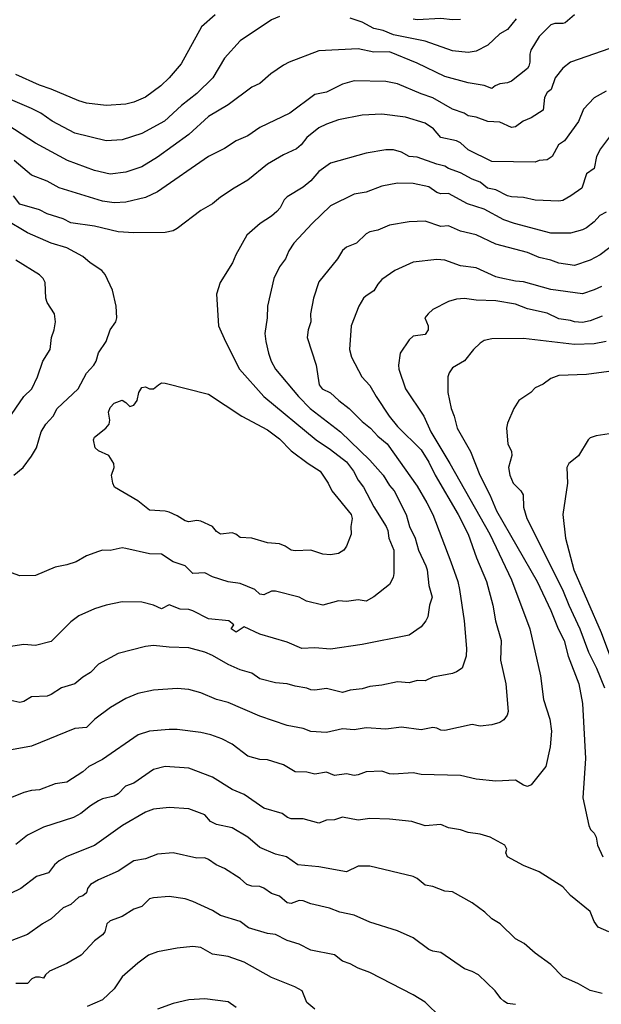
# Model space of a CAD drawing. Header units: metres. Extents: x -46681 to -43747, y -240911 to -237677.
# Tile 270 of 656: x -45180 to -45106, y -240140 to -240015. Entities that reach past the tile are written whole.
import ezdxf

# ---------------------------------------------------------------- set-up
doc = ezdxf.new("R2010")
doc.units = ezdxf.units.M
doc.layers.add('CONTOUR_INDEX', color=1, linetype='Continuous')
doc.layers.add('CONTOUR_INTER', color=3, linetype='Continuous')

msp = doc.modelspace()

# ---------------------------------------------------------------- linework, layer by layer
at = {"layer": 'CONTOUR_INDEX'}
for points, elevation in [([(-45146.6, -240014.71), (-45147.6, -240015.13), (-45151.6, -240017.81), (-45153.59, -240020.02), (-45155.07, -240022.52), (-45157.09, -240024.52), (-45159.04, -240026.02), (-45161.22, -240028.02), (-45164.1, -240029.59), (-45166.6, -240030.41), (-45168.6, -240030.54), (-45172.6, -240029.57), (-45175.48, -240028.02), (-45176.94, -240027.02), (-45178.1, -240026.41), (-45181.38, -240025.02)], 95), ([(-45116.51, -240015.02), (-45117.6, -240016.37), (-45118.6, -240016.91), (-45120.1, -240018.35), (-45121.6, -240019.11), (-45122.6, -240019.3), (-45124.6, -240019.08), (-45128.1, -240017.86), (-45132.1, -240017.06), (-45133.44, -240016.52), (-45134.6, -240016.27), (-45136.1, -240015.44), (-45137.6, -240014.94)], 95), ([(-45105.1, -240039.6), (-45105.9, -240040.02), (-45106.6, -240040.83), (-45107.6, -240041.58), (-45108.1, -240041.85), (-45109.6, -240042.25), (-45112.1, -240042.26), (-45116.72, -240041.02), (-45118.1, -240040.57), (-45120.6, -240039.22), (-45122.69, -240038.52), (-45125.1, -240037.21), (-45126.1, -240037.25), (-45126.6, -240037.1), (-45127.6, -240036.36), (-45129.6, -240035.94), (-45131.6, -240035.91), (-45133.6, -240036.29), (-45135.6, -240037.06), (-45137.1, -240037.3), (-45140.1, -240038.79), (-45142.45, -240041.02), (-45144.76, -240043.52), (-45145.41, -240044.52), (-45145.83, -240045.52), (-45146.58, -240046.52), (-45147.32, -240048.02), (-45148.11, -240051.52), (-45148.15, -240053.02), (-45148.45, -240055.02), (-45148.35, -240056.02), (-45147.98, -240057.52), (-45147.64, -240058.52), (-45147.11, -240059.52), (-45144.17, -240063.02), (-45142.71, -240064.52), (-45138.83, -240067.52), (-45135.1, -240071.12), (-45133.41, -240073.02), (-45132.6, -240074.34), (-45132.02, -240075.02), (-45130.5, -240078.02), (-45130.07, -240079.52), (-45129.37, -240081.02), (-45128.93, -240082.52), (-45127.98, -240084.52), (-45127.81, -240085.02), (-45127.61, -240087.02), (-45127.2, -240088.52), (-45127.52, -240089.52), (-45127.76, -240091.02), (-45127.99, -240091.52), (-45128.6, -240092.3), (-45130.1, -240093.35), (-45136.1, -240094.53), (-45140.1, -240095.1), (-45142.1, -240094.96), (-45143.74, -240095.02), (-45145.6, -240094.24), (-45149.1, -240093.21), (-45151.1, -240092.3), (-45152.1, -240092.94), (-45152.73, -240092.52), (-45152.38, -240092.02), (-45153.03, -240091.52), (-45155.6, -240091.27), (-45157.6, -240090.24), (-45158.1, -240090.07), (-45159.22, -240090.02), (-45160.6, -240089.47), (-45161.6, -240089.99), (-45162.6, -240089.53), (-45164.1, -240089.15), (-45166.6, -240089.12), (-45168.6, -240089.51), (-45170.1, -240089.98), (-45172.1, -240090.9), (-45173.1, -240091.64), (-45175.6, -240094.14), (-45177.6, -240094.66), (-45179.1, -240094.53), (-45181.6, -240094.92)], 90), ([(-45181.1, -240065.99), (-45179.1, -240063.03), (-45178.06, -240062.02), (-45177.34, -240060.52), (-45176.66, -240058.52), (-45175.74, -240057.02), (-45175.56, -240055.52), (-45175.21, -240054.52), (-45175.05, -240053.52), (-45175.18, -240052.52), (-45176.1, -240051.05), (-45176.3, -240050.52), (-45176.39, -240048.52), (-45176.63, -240048.02), (-45177.1, -240047.56), (-45180.1, -240045.68)], 90), ([(-45104.1, -240059.77), (-45107.6, -240060.2), (-45111.1, -240060.34), (-45112.1, -240060.72), (-45113.1, -240061.43), (-45114.1, -240061.9), (-45114.67, -240062.52), (-45116.19, -240063.52), (-45116.83, -240064.52), (-45117.6, -240066.4), (-45117.73, -240067.02), (-45117.59, -240069.02), (-45117.11, -240070.02), (-45117.05, -240070.52), (-45117.48, -240072.02), (-45117.31, -240073.02), (-45116.91, -240074.02), (-45115.92, -240075.02), (-45115.62, -240075.52), (-45115.6, -240077.09), (-45115.18, -240078.52), (-45110.63, -240087.52), (-45109.84, -240089.52), (-45108.42, -240092.52), (-45107.32, -240095.52), (-45106.32, -240097.52), (-45105.3, -240100.02)], 85), ([(-45105.6, -240138.88), (-45107.1, -240138.5), (-45108.6, -240137.64), (-45110.6, -240136.77), (-45112.1, -240135.19), (-45114.1, -240133.74), (-45115.52, -240132.52), (-45116.6, -240131.91), (-45118.55, -240130.02), (-45119.6, -240129.39), (-45120.5, -240128.52), (-45122.1, -240127.35), (-45124.6, -240125.97), (-45125.6, -240125.85), (-45127.1, -240125.27), (-45128.1, -240125.12), (-45129.1, -240124.27), (-45129.6, -240124.02), (-45135.1, -240122.69), (-45136.6, -240122.68), (-45138.1, -240123.43), (-45141.6, -240122.79), (-45144.27, -240122.52), (-45145.7, -240121.52), (-45147.1, -240121.15), (-45149.1, -240120.33), (-45150.62, -240119.02), (-45152.6, -240117.84), (-45154.6, -240117.41), (-45155.34, -240117.02), (-45156.1, -240116.19), (-45158.1, -240115.42), (-45160.6, -240115.22), (-45162.6, -240115.43), (-45163.6, -240115.82), (-45166.54, -240117.52), (-45170.1, -240120.06), (-45173.6, -240121.45), (-45174.6, -240122), (-45175.19, -240122.52), (-45175.93, -240123.52), (-45177.48, -240124.02), (-45179.47, -240125.52), (-45182.1, -240126.8)], 85)]:
    msp.add_lwpolyline(points, dxfattribs=dict(at, elevation=elevation))
at = {"layer": 'CONTOUR_INTER'}
for points, elevation in [([(-45109.1, -240014.52), (-45110.31, -240015.52), (-45110.6, -240015.63), (-45111.6, -240015.62), (-45112.1, -240015.8), (-45113.6, -240017.26), (-45114.64, -240019.02), (-45114.78, -240019.52), (-45114.79, -240020.52), (-45114.89, -240021.02), (-45115.1, -240021.34), (-45117.1, -240022.93), (-45117.6, -240023.16), (-45118.6, -240023.29), (-45119.17, -240023.52), (-45119.6, -240023.89), (-45120.6, -240023.48), (-45122.6, -240023.14), (-45125.6, -240022.33), (-45129.1, -240020.65), (-45132.6, -240019.23), (-45134.6, -240019.27), (-45136.6, -240018.84), (-45141.6, -240019.09), (-45145.38, -240020.52), (-45146.1, -240020.93), (-45147.68, -240022.02), (-45149.1, -240023.23), (-45150.1, -240023.71), (-45153.1, -240025.93), (-45155.6, -240027.43), (-45158.1, -240029.72), (-45162.1, -240032.59), (-45164.1, -240033.83), (-45166.14, -240034.52), (-45168.1, -240034.75), (-45170.1, -240034.31), (-45173.55, -240033.02), (-45177.6, -240030.84), (-45181.12, -240028.52)], 94), ([(-45154.78, -240014.52), (-45156.5, -240016.02), (-45159.1, -240020.72), (-45160.61, -240022.52), (-45161.69, -240023.52), (-45163.6, -240024.98), (-45165.1, -240025.63), (-45166.1, -240025.85), (-45168.6, -240026.03), (-45171.1, -240025.75), (-45172.1, -240025.45), (-45175.6, -240023.96), (-45177.1, -240023.45), (-45180.1, -240022.09)], 96), ([(-45123.6, -240015.09), (-45124.6, -240015.13), (-45126.1, -240015), (-45129.1, -240015.16), (-45129.6, -240015.06)], 96), ([(-45104.6, -240018.78), (-45109.62, -240020.52), (-45110.6, -240021.28), (-45111.57, -240022.52), (-45112.09, -240024.02), (-45112.6, -240024.39), (-45112.93, -240025.02), (-45113.1, -240026.61), (-45114.6, -240027.59), (-45115.64, -240028.02), (-45116.6, -240028.76), (-45117.1, -240028.82), (-45118.6, -240028.14), (-45120.1, -240028.06), (-45121.6, -240027.52), (-45122.6, -240027.34), (-45123.11, -240027.02), (-45124.6, -240026.51), (-45127.1, -240025.05), (-45128.6, -240024.54), (-45131.6, -240023.27), (-45133.1, -240022.97), (-45137.1, -240022.91), (-45138.6, -240023.34), (-45140.6, -240024.34), (-45142.1, -240024.64), (-45145.27, -240027.02), (-45149.1, -240028.83), (-45150.6, -240029.89), (-45152.1, -240030.54), (-45153.6, -240031.5), (-45155.6, -240032.5), (-45162.11, -240037.02), (-45163.6, -240037.72), (-45166.1, -240038.33), (-45167.6, -240038.41), (-45169.1, -240038.17), (-45174.6, -240036.48), (-45176.1, -240035.66), (-45178.1, -240034.89), (-45180.29, -240033.02)], 93), ([(-45105.1, -240024.22), (-45106.6, -240025.08), (-45107.95, -240026.52), (-45108.6, -240028.07), (-45110.38, -240030.52), (-45111.12, -240031.02), (-45111.94, -240032.52), (-45112.6, -240032.93), (-45113.6, -240033.03), (-45114.1, -240033.24), (-45119.6, -240033.17), (-45122.6, -240031.68), (-45123.6, -240030.77), (-45124.08, -240030.52), (-45126.1, -240030.12), (-45127.04, -240029.02), (-45128.1, -240028.29), (-45130.6, -240027.52), (-45133.6, -240027.12), (-45136.1, -240027.26), (-45139.1, -240027.86), (-45140.6, -240028.39), (-45141.6, -240028.89), (-45143.1, -240030.11), (-45143.85, -240031.02), (-45144.45, -240031.52), (-45146.1, -240032.3), (-45148.1, -240033.49), (-45150.6, -240035.54), (-45152.36, -240036.52), (-45154.1, -240037.68), (-45155.1, -240038.52), (-45156.6, -240039.39), (-45159.6, -240041.65), (-45160.1, -240041.97), (-45161.1, -240042.18), (-45165.1, -240042.23), (-45167.1, -240042.1), (-45170.1, -240041.38), (-45173.1, -240040.96), (-45174.1, -240040.42), (-45176.1, -240039.8), (-45177.1, -240039.29), (-45179.6, -240038.57), (-45180.41, -240037.52)], 92), ([(-45104.65, -240030.02), (-45105.79, -240031.52), (-45106.31, -240032.52), (-45106.59, -240034.02), (-45107.6, -240034.72), (-45108.19, -240036.52), (-45109.56, -240037.52), (-45110.6, -240038.11), (-45111.1, -240038.21), (-45114.1, -240038.07), (-45115.6, -240037.71), (-45117.1, -240037.65), (-45117.6, -240037.52), (-45119.1, -240036.74), (-45120.16, -240036.52), (-45121.1, -240035.79), (-45122.1, -240035.4), (-45123.6, -240034.57), (-45125.1, -240034.06), (-45125.6, -240033.74), (-45126.6, -240033.5), (-45129.1, -240032.6), (-45130.1, -240032.52), (-45131.1, -240031.95), (-45132.1, -240031.65), (-45133.1, -240031.66), (-45135.6, -240032.09), (-45140.1, -240033.37), (-45141.6, -240034.44), (-45142.6, -240035.6), (-45143.6, -240036.42), (-45145.6, -240037.62), (-45145.98, -240038.02), (-45146.51, -240039.02), (-45146.94, -240039.52), (-45147.6, -240040.1), (-45149.05, -240041.02), (-45150.75, -240042.52), (-45152.16, -240045.02), (-45152.57, -240046.02), (-45154.13, -240048.52), (-45154.6, -240050.02), (-45154.33, -240054.02), (-45153.47, -240056.02), (-45151.66, -240059.52), (-45148.6, -240063.03), (-45141.95, -240068.52), (-45140.1, -240069.75), (-45138.1, -240071.33), (-45137.18, -240072.52), (-45136.6, -240073.63), (-45135.93, -240074.52), (-45134.62, -240077.02), (-45133.03, -240079.52), (-45132.84, -240080.02), (-45132.7, -240081.02), (-45132.08, -240082.52), (-45132.07, -240085.52), (-45132.17, -240086.02), (-45132.6, -240086.91), (-45134.6, -240088.49), (-45135.6, -240089.03), (-45136.6, -240088.85), (-45138.1, -240089.06), (-45139.1, -240088.96), (-45141.1, -240089.52), (-45143.17, -240089.02), (-45144.1, -240088.5), (-45147.1, -240087.77), (-45147.6, -240087.76), (-45148.6, -240088.2), (-45149.1, -240088.14), (-45149.71, -240087.52), (-45151.6, -240086.78), (-45153.1, -240086.55), (-45155.1, -240085.92), (-45156.1, -240085.44), (-45157.6, -240085.49), (-45158.6, -240084.52), (-45160.1, -240084.02), (-45161.6, -240083.03), (-45163.1, -240083.01), (-45166.1, -240082.31), (-45166.6, -240082.26), (-45168.1, -240082.57), (-45169.1, -240082.56), (-45169.6, -240082.7), (-45171.1, -240083.27), (-45172.41, -240084.02), (-45173.6, -240084.4), (-45175.1, -240084.68), (-45177.6, -240085.74), (-45179.6, -240085.8), (-45181.6, -240085.06)], 91), ([(-45180.34, -240073.02), (-45179.15, -240072.02), (-45178.1, -240070.61), (-45177.49, -240069.52), (-45176.87, -240067.52), (-45176.27, -240066.52), (-45175.37, -240065.52), (-45174.86, -240064.52), (-45172.16, -240062.02), (-45171.1, -240060.05), (-45170.2, -240059.02), (-45169.91, -240058.52), (-45169.6, -240057.46), (-45168.61, -240056.02), (-45168.11, -240054.52), (-45167.41, -240053.52), (-45167.28, -240053.02), (-45167.33, -240051.52), (-45167.83, -240049.52), (-45168.73, -240047.52), (-45169.19, -240047.02), (-45170.67, -240046.02), (-45171.6, -240045.21), (-45173.6, -240044.12), (-45175.6, -240043.53), (-45178.6, -240042.21), (-45181.46, -240040.52)], 91), ([(-45103.9, -240043.52), (-45105.85, -240045.02), (-45107.1, -240045.68), (-45109.1, -240046.37), (-45111.1, -240046.08), (-45112.1, -240045.68), (-45113.6, -240045.35), (-45115.1, -240044.7), (-45119.1, -240043.64), (-45121.6, -240042.47), (-45123.6, -240042.01), (-45125.1, -240041.31), (-45126.1, -240041.4), (-45128.1, -240040.75), (-45130.1, -240040.82), (-45132.6, -240041.25), (-45134.1, -240041.87), (-45135.1, -240042.08), (-45135.6, -240042.34), (-45136.82, -240043.52), (-45138.1, -240044.05), (-45138.6, -240044.47), (-45139.23, -240045.52), (-45141.6, -240048.45), (-45142.26, -240050.52), (-45142.66, -240052.52), (-45142.59, -240053.52), (-45142.97, -240054.52), (-45143.07, -240055.52), (-45141.94, -240059.02), (-45141.56, -240061.52), (-45141.15, -240062.02), (-45140.1, -240062.53), (-45139.06, -240063.52), (-45137.74, -240064.52), (-45136.1, -240066.2), (-45135.01, -240067.02), (-45134.1, -240068.04), (-45132.92, -240069.02), (-45129.1, -240074.42), (-45127.85, -240076.52), (-45127.12, -240078.02), (-45124.82, -240084.02), (-45123.95, -240086.52), (-45123.74, -240087.52), (-45123.12, -240091.52), (-45122.82, -240095.02), (-45122.87, -240096.02), (-45123.4, -240097.52), (-45124.1, -240098.01), (-45124.6, -240098.2), (-45127.1, -240098.69), (-45128.1, -240099.13), (-45129.1, -240099.12), (-45130.1, -240099.41), (-45131.6, -240099.29), (-45133.6, -240099.7), (-45135.1, -240099.86), (-45136.1, -240100.15), (-45137.6, -240100.31), (-45138.6, -240100.62), (-45140.6, -240100.13), (-45142.1, -240100.34), (-45142.6, -240100.28), (-45143.1, -240100.07), (-45144.6, -240099.83), (-45145.6, -240099.53), (-45147.1, -240099.39), (-45149.1, -240098.88), (-45150.1, -240098.19), (-45151.6, -240097.74), (-45153.1, -240097.07), (-45155.1, -240095.91), (-45156.06, -240095.52), (-45158.1, -240094.94), (-45160.6, -240094.86), (-45162.6, -240094.64), (-45163.6, -240094.77), (-45167.1, -240095.66), (-45169.6, -240097.04), (-45170.6, -240098.08), (-45171.6, -240098.68), (-45172.6, -240099.54), (-45174.31, -240100.02), (-45175.6, -240100.88), (-45176.1, -240101.08), (-45178.1, -240101.19), (-45179.1, -240101.78), (-45179.6, -240101.89), (-45181.1, -240101.57)], 89), ([(-45105.67, -240049.02), (-45106.6, -240049.47), (-45108.1, -240049.95), (-45112.1, -240049.42), (-45115.6, -240048.44), (-45116.6, -240048.37), (-45118.6, -240047.93), (-45119.1, -240047.81), (-45121.6, -240046.66), (-45123.6, -240046.41), (-45125.6, -240045.69), (-45126.6, -240045.6), (-45129.6, -240045.95), (-45131.92, -240047.02), (-45133.6, -240048.15), (-45134.1, -240048.72), (-45134.6, -240049.58), (-45135.6, -240050.2), (-45135.9, -240050.52), (-45136.5, -240051.52), (-45137.47, -240054.02), (-45137.69, -240057.02), (-45137.43, -240058.02), (-45136.15, -240060.52), (-45135.1, -240061.62), (-45134.33, -240063.02), (-45132.66, -240065.52), (-45131.6, -240066.82), (-45128.6, -240069.78), (-45127.6, -240071.35), (-45126.81, -240073.02), (-45123.87, -240078.02), (-45122.61, -240080.52), (-45121.57, -240083.52), (-45120.27, -240086.52), (-45119.47, -240089.52), (-45119.16, -240091.52), (-45118.43, -240094.02), (-45118.51, -240096.52), (-45117.84, -240099.52), (-45117.55, -240103.02), (-45117.65, -240103.52), (-45118.1, -240104.08), (-45118.6, -240104.43), (-45119.6, -240104.73), (-45121.1, -240104.92), (-45122.1, -240104.7), (-45125.6, -240105.46), (-45126.1, -240105.43), (-45126.6, -240105.15), (-45127.1, -240105.09), (-45128.6, -240105.35), (-45131.1, -240105.05), (-45133.1, -240105.27), (-45135.6, -240105.13), (-45137.1, -240105.36), (-45138.6, -240105.25), (-45140.6, -240105.7), (-45142.6, -240105.57), (-45143.6, -240105.19), (-45145.6, -240104.83), (-45149.1, -240103.65), (-45153.1, -240101.9), (-45154.6, -240101.52), (-45156.6, -240100.67), (-45158.1, -240100.24), (-45159.6, -240100.13), (-45162.6, -240100.35), (-45164.6, -240100.77), (-45166.1, -240101.4), (-45168.06, -240102.52), (-45170.05, -240104.02), (-45171.1, -240105.06), (-45172.6, -240105.2), (-45178.1, -240107.46), (-45181.1, -240107.99)], 88), ([(-45105.6, -240052.81), (-45107.1, -240053.39), (-45108.1, -240053.59), (-45109.1, -240053.53), (-45109.6, -240053.35), (-45111.1, -240053.14), (-45112.6, -240052.42), (-45115.1, -240051.88), (-45116.6, -240051.28), (-45119.1, -240050.84), (-45121.6, -240050.76), (-45123.1, -240050.56), (-45124.1, -240050.63), (-45125.1, -240050.95), (-45127.1, -240051.97), (-45127.72, -240052.52), (-45128.12, -240053.02), (-45127.71, -240054.02), (-45127.7, -240054.52), (-45128.1, -240055.13), (-45129.6, -240055.35), (-45130.1, -240055.81), (-45131.28, -240057.52), (-45131.48, -240059.02), (-45131.42, -240059.52), (-45130.57, -240062.02), (-45128.26, -240065.52), (-45127.38, -240067.52), (-45124.93, -240071.52), (-45119.88, -240080.52), (-45117.1, -240086.31), (-45114.79, -240092.52), (-45113.42, -240098.52), (-45113.03, -240101.52), (-45112.25, -240104.02), (-45112.01, -240105.52), (-45112.18, -240107.52), (-45112.73, -240110.02), (-45114.6, -240112.37), (-45115.1, -240112.56), (-45115.6, -240112.4), (-45116.6, -240111.76), (-45119.1, -240111.89), (-45121.6, -240111.63), (-45123.6, -240111.19), (-45128.6, -240111.05), (-45129.6, -240110.84), (-45132.1, -240110.99), (-45132.6, -240110.96), (-45133.6, -240110.62), (-45135.6, -240110.72), (-45136.6, -240111.1), (-45137.1, -240111.16), (-45138.1, -240110.96), (-45139.6, -240111.17), (-45140.6, -240110.76), (-45142.1, -240111.02), (-45143.1, -240110.73), (-45144.6, -240110.72), (-45146.1, -240109.81), (-45148.1, -240109.17), (-45149.1, -240109.15), (-45150.6, -240108.7), (-45152.6, -240107.17), (-45153.91, -240106.52), (-45155.32, -240106.02), (-45156.6, -240105.69), (-45159.6, -240105.32), (-45160.6, -240105.31), (-45163.1, -240105.55), (-45164.56, -240106.02), (-45169.1, -240109.13), (-45170.82, -240110.02), (-45171.6, -240110.69), (-45173.6, -240112.03), (-45175.1, -240112.24), (-45177.1, -240113), (-45178.1, -240113.07), (-45179.1, -240113.33), (-45184.57, -240115.52)], 87), ([(-45105.1, -240056.02), (-45106.6, -240056.3), (-45109.1, -240056.39), (-45115.6, -240055.64), (-45119.6, -240055.67), (-45120.6, -240055.89), (-45121.1, -240056.22), (-45121.94, -240057.02), (-45123.1, -240058.47), (-45124.6, -240059.39), (-45125.05, -240060.02), (-45125.21, -240060.52), (-45125.21, -240062.52), (-45124.79, -240064.52), (-45124.39, -240065.52), (-45124.02, -240067.02), (-45122.31, -240070.02), (-45121.13, -240073.02), (-45119.86, -240075.52), (-45119.02, -240077.52), (-45113.85, -240086.52), (-45112.1, -240090.2), (-45111.18, -240092.52), (-45110.44, -240094.02), (-45109.92, -240096.02), (-45108.57, -240099.52), (-45108.1, -240102.02), (-45107.69, -240109.02), (-45108.04, -240114.02), (-45107.29, -240117.52), (-45107.07, -240118.02), (-45106.6, -240118.52), (-45106.34, -240119.02), (-45106.19, -240120.02), (-45105.49, -240121.52)], 86), ([(-45161.96, -240061.52), (-45161.6, -240061.28), (-45161.1, -240061.31), (-45155.6, -240062.71), (-45151.38, -240065.52), (-45148.1, -240067.26), (-45146.6, -240068.4), (-45145.1, -240069.93), (-45142.97, -240071.52), (-45141.41, -240072.52), (-45140.42, -240074.02), (-45139.93, -240075.02), (-45137.48, -240078.02), (-45137.37, -240078.52), (-45137.52, -240079.52), (-45137.5, -240080.52), (-45138.08, -240082.02), (-45138.42, -240082.52), (-45139.1, -240082.97), (-45140.1, -240083.12), (-45141.1, -240083.05), (-45142.6, -240082.56), (-45144.6, -240082.62), (-45145.1, -240082.55), (-45145.88, -240082.02), (-45146.6, -240081.75), (-45148.1, -240081.61), (-45150.1, -240081.02), (-45151.6, -240080.93), (-45152.14, -240080.52), (-45152.6, -240080.35), (-45154.1, -240080.49), (-45154.6, -240080.18), (-45155.1, -240079.54), (-45156.6, -240078.86), (-45157.1, -240078.77), (-45158.1, -240078.94), (-45158.6, -240078.82), (-45159.6, -240078.18), (-45160.6, -240077.72), (-45161.1, -240077.58), (-45163.1, -240077.44), (-45164.6, -240076.25), (-45167.57, -240074.52), (-45167.79, -240074.02), (-45167.95, -240073.02), (-45167.6, -240072.02), (-45167.66, -240071.52), (-45168.29, -240070.52), (-45169.6, -240069.91), (-45170.02, -240069.52), (-45170.22, -240068.52), (-45170.1, -240068.17), (-45168.66, -240067.02), (-45168.25, -240066.52), (-45168.17, -240066.02), (-45168.31, -240065.02), (-45168.1, -240064.41), (-45167.6, -240063.86), (-45166.6, -240063.49), (-45166.1, -240063.77), (-45165.6, -240064.28), (-45165.1, -240064.1), (-45164.68, -240063.52), (-45164.45, -240062.52), (-45164.1, -240061.86), (-45163.6, -240061.78), (-45163.1, -240062.02), (-45162.6, -240062.05), (-45161.96, -240061.52)], 92), ([(-45103.6, -240067.57), (-45106.37, -240068.02), (-45107.1, -240068.25), (-45107.39, -240068.52), (-45108.6, -240070.54), (-45109.84, -240071.52), (-45110.07, -240072.02), (-45109.98, -240074.02), (-45110.6, -240078.02), (-45110.26, -240081.02), (-45109.19, -240085.02), (-45105.73, -240093.02), (-45104.4, -240096.52)], 84), ([(-45104.76, -240131.02), (-45106.1, -240130.44), (-45106.6, -240129.73), (-45107.1, -240128.44), (-45109.6, -240126.4), (-45110.6, -240125.32), (-45113.6, -240123.42), (-45115.6, -240122.63), (-45117.6, -240121.52), (-45117.82, -240121.02), (-45117.72, -240120.52), (-45117.97, -240120.02), (-45119.83, -240119.02), (-45121.1, -240118.62), (-45122.6, -240118.42), (-45123.6, -240118.08), (-45125.1, -240117.83), (-45126.1, -240117.42), (-45128.1, -240117.55), (-45129.78, -240117.02), (-45132.6, -240116.73), (-45135.1, -240116.63), (-45136.6, -240116.84), (-45138.6, -240116.48), (-45139.6, -240116.79), (-45140.6, -240116.86), (-45141.6, -240117.23), (-45143.6, -240116.66), (-45145.1, -240116.7), (-45145.59, -240116.52), (-45146.25, -240116.02), (-45148.6, -240115.31), (-45151.1, -240113.57), (-45152.6, -240112.94), (-45155.1, -240111.39), (-45158.1, -240110.25), (-45161.1, -240110.04), (-45162.6, -240110.4), (-45165.1, -240112.14), (-45166.17, -240112.52), (-45167.1, -240113.5), (-45167.6, -240113.79), (-45169.1, -240114.15), (-45169.6, -240114.4), (-45170.61, -240115.02), (-45171.85, -240116.02), (-45172.77, -240116.52), (-45176.6, -240117.74), (-45178.6, -240118.76), (-45180.1, -240119.94)], 86), ([(-45116.6, -240140.26), (-45117.6, -240140.14), (-45118.1, -240139.85), (-45118.48, -240139.52), (-45119.18, -240138.52), (-45121.3, -240136.52), (-45122.1, -240136.06), (-45123.1, -240135.73), (-45126.1, -240133.67), (-45127.1, -240133.51), (-45127.6, -240133.28), (-45129.6, -240131.78), (-45131.6, -240130.89), (-45135.1, -240129.81), (-45137.1, -240128.94), (-45138.93, -240128.52), (-45140.23, -240128.02), (-45142.6, -240127.47), (-45143.6, -240127.11), (-45144.1, -240127.07), (-45145.1, -240127.42), (-45145.6, -240127.37), (-45146.6, -240126.51), (-45147.6, -240126.18), (-45148.6, -240125.49), (-45149.1, -240125.29), (-45150.1, -240125.22), (-45150.73, -240125.02), (-45151.6, -240124.27), (-45153.6, -240122.99), (-45154.66, -240122.52), (-45155.6, -240121.85), (-45156.1, -240121.64), (-45157.1, -240121.67), (-45160.1, -240121.02), (-45162.1, -240121.15), (-45163.6, -240121.75), (-45165.1, -240122.01), (-45167.1, -240123.34), (-45169.6, -240124.44), (-45170.61, -240125.02), (-45170.98, -240125.52), (-45171.1, -240126.08), (-45171.6, -240126.45), (-45172.1, -240126.64), (-45173.1, -240127.58), (-45174.1, -240127.98), (-45175.6, -240129.4), (-45176.72, -240130.02), (-45178.6, -240131.39), (-45180.6, -240132.13)], 84), ([(-45126.1, -240141.93), (-45128.1, -240139.98), (-45129.6, -240139.05), (-45135.1, -240136.19), (-45136.6, -240135.67), (-45137.6, -240135.09), (-45138.6, -240134.75), (-45139.6, -240133.94), (-45142.6, -240133.38), (-45144.1, -240132.59), (-45145.6, -240132.15), (-45147.1, -240131.36), (-45148.1, -240131.26), (-45150.52, -240130.52), (-45151.6, -240129.72), (-45154.1, -240128.98), (-45155.1, -240128.31), (-45157.6, -240127.18), (-45158.6, -240126.86), (-45160.6, -240126.54), (-45162.6, -240126.71), (-45163.1, -240126.86), (-45164.1, -240127.84), (-45165.1, -240128.16), (-45166.6, -240129.07), (-45168.1, -240129.66), (-45168.53, -240130.02), (-45168.8, -240131.02), (-45169.1, -240131.44), (-45170.1, -240132.17), (-45171.81, -240134.02), (-45173.6, -240135.07), (-45175.8, -240136.02), (-45176.34, -240136.52), (-45176.6, -240136.94), (-45177.1, -240136.79), (-45177.6, -240136.81), (-45178.07, -240137.02), (-45178.6, -240137.62), (-45180.1, -240137.59)], 83), ([(-45142.1, -240140.86), (-45143.14, -240140.02), (-45143.73, -240138.52), (-45144.65, -240138.02), (-45147.6, -240136.86), (-45151.1, -240134.9), (-45153.1, -240134.18), (-45155.1, -240133.89), (-45156.6, -240133.03), (-45157.6, -240132.91), (-45159.6, -240133.12), (-45162.1, -240133.6), (-45163.24, -240134.02), (-45164.6, -240135), (-45166.6, -240136.77), (-45167.6, -240138.3), (-45169.1, -240139.67), (-45171.04, -240140.52)], 82), ([(-45152.1, -240140.64), (-45153.1, -240139.93), (-45156.1, -240139.55), (-45158.1, -240139.69), (-45160.1, -240140.16), (-45162.1, -240140.87)], 81)]:
    msp.add_lwpolyline(points, dxfattribs=dict(at, elevation=elevation))

doc.saveas('drawing.dxf')
